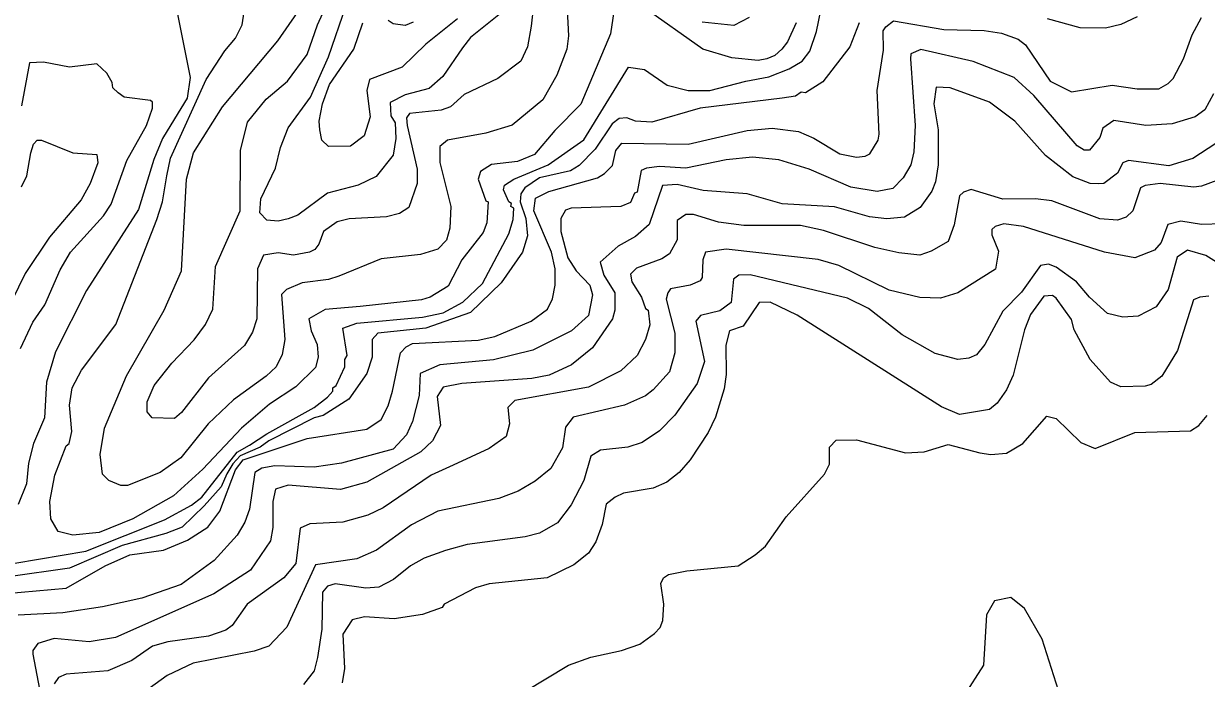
# Model space of a CAD drawing. Extents: x 423 to 448.8, y 7456.3 to 7484.
# Drawn here: x 440.341 to 442.015, y 7475.915 to 7476.842 of the extents above; entities that cross this region are included whole.
import ezdxf

# ---------------------------------------------------------------- set-up
doc = ezdxf.new("R2010")
doc.units = 0
doc.header["$LTSCALE"] = 0.032
doc.layers.add('1', color=7, linetype='Continuous', lineweight=25)
doc.layers.add('2', color=7, linetype='Continuous', lineweight=13)

msp = doc.modelspace()

# ---------------------------------------------------------------- linework, layer by layer
at = {"layer": '1'}
for points in [[(441.1106, 7476.8615), (441.1122, 7476.8244), (441.1098, 7476.8059), (441.0959, 7476.7687), (441.0758, 7476.7339), (441.0325, 7476.6983), (440.9954, 7476.6867), (440.9412, 7476.6767), (440.9304, 7476.6681), (440.9304, 7476.645), (440.9459, 7476.5831), (440.9443, 7476.5522), (440.9397, 7476.5351), (440.9273, 7476.5227), (440.9026, 7476.515), (440.8469, 7476.5088), (440.7873, 7476.4841), (440.7726, 7476.4794), (440.7355, 7476.4748), (440.713, 7476.4655), (440.7061, 7476.4585), (440.7107, 7476.3944), (440.7069, 7476.3735), (440.6983, 7476.3557), (440.6844, 7476.3425), (440.638, 7476.3093), (440.6024, 7476.2753), (440.5637, 7476.2273), (440.5344, 7476.2064), (440.488, 7476.1878), (440.4787, 7476.1878), (440.4617, 7476.1948), (440.4524, 7476.2041), (440.4493, 7476.232), (440.4555, 7476.2691), (440.4864, 7476.3433), (440.5398, 7476.4361), (440.5645, 7476.4918), (440.5715, 7476.6218), (440.5815, 7476.6589), (440.6226, 7476.7238), (440.7007, 7476.8174), (440.7285, 7476.8577)], [(441.3682, 7476.8507), (441.3465, 7476.8391), (441.3017, 7476.8437)], [(442.0256, 7476.7424), (442.0132, 7476.72), (441.9993, 7476.7099), (441.9668, 7476.6999), (441.9297, 7476.6976), (441.8841, 7476.7045), (441.8686, 7476.6937), (441.8647, 7476.6806), (441.85, 7476.6627), (441.8423, 7476.6627), (441.8323, 7476.6689), (441.7711, 7476.7401), (441.7433, 7476.7656), (441.6853, 7476.7881), (441.611, 7476.805), (441.5971, 7476.7989), (441.5963, 7476.7919), (441.6033, 7476.6976), (441.601, 7476.6604), (441.5971, 7476.6419), (441.5863, 7476.6233), (441.5716, 7476.6086), (441.5492, 7476.604), (441.512, 7476.6102), (441.4532, 7476.6357), (441.4099, 7476.6488), (441.3728, 7476.6527), (441.3357, 7476.6488)], [(441.3357, 7476.6488), (441.2785, 7476.6372), (441.2413, 7476.6396), (441.2228, 7476.6372), (441.215, 7476.6341), (441.2096, 7476.6032), (441.2057, 7476.6017), (441.2003, 7476.5885), (441.1864, 7476.5831), (441.116, 7476.5808), (441.1083, 7476.5777), (441.1013, 7476.5661), (441.1013, 7476.5475), (441.1114, 7476.5104), (441.123, 7476.4918), (441.1423, 7476.4717), (441.1462, 7476.4578), (441.1408, 7476.4284), (441.1168, 7476.4067), (441.0619, 7476.3796), (441.0062, 7476.3657), (440.9304, 7476.3588), (440.9025, 7476.3464), (440.901, 7476.3155), (440.8917, 7476.2784), (440.8832, 7476.2598), (440.8639, 7476.2396), (440.7912, 7476.2196), (440.7525, 7476.2141), (440.6968, 7476.2157), (440.6783, 7476.2126), (440.6682, 7476.2064), (440.6605, 7476.1546), (440.6542, 7476.136), (440.6434, 7476.1175), (440.6109, 7476.0819), (440.5638, 7476.0479), (440.5081, 7476.0285), (440.4524, 7476.0161), (440.3967, 7476.0076), (440.3333, 7476.0045)], [(442.0186, 7476.4562), (442.0062, 7476.4547), (441.997, 7476.4508), (441.9746, 7476.3789), (441.9521, 7476.3425), (441.9374, 7476.3309), (441.9289, 7476.3286), (441.8941, 7476.3278), (441.8794, 7476.334), (441.8508, 7476.3665), (441.8284, 7476.4083), (441.8245, 7476.423), (441.8029, 7476.4531), (441.7974, 7476.457), (441.7851, 7476.4562), (441.7665, 7476.43), (441.758, 7476.4083), (441.7418, 7476.3441), (441.7325, 7476.3232), (441.7193, 7476.3046), (441.7085, 7476.2954), (441.6659, 7476.2884), (441.6404, 7476.2992), (441.4362, 7476.4291), (441.3976, 7476.4477), (441.3821, 7476.447), (441.3596, 7476.4137), (441.3403, 7476.4067), (441.3349, 7476.3866), (441.3357, 7476.3449), (441.3326, 7476.3248), (441.3202, 7476.2845), (441.3101, 7476.2629), (441.2846, 7476.2242), (441.2691, 7476.2064), (441.2514, 7476.1925), (441.2321, 7476.184), (441.1903, 7476.177), (441.1786, 7476.1716), (441.1655, 7476.1615), (441.1601, 7476.1329), (441.1508, 7476.1082), (441.1407, 7476.0919), (441.1199, 7476.0757), (441.082, 7476.0571), (441, 7476.0486), (440.9807, 7476.0432), (440.9365, 7476.02), (440.9335, 7476.0154), (440.9057, 7476.0053), (440.8654, 7475.9991), (440.8237, 7476.0022), (440.8059, 7475.9976), (440.7927, 7475.9775), (440.795, 7475.9288), (440.7919, 7475.9086)]]:
    msp.add_lwpolyline(points, dxfattribs=at)
at = {"layer": '2'}
for points in [[(441.0696, 7476.9265), (441.0595, 7476.8383), (441.0542, 7476.809), (441.0448, 7476.7888), (441.0124, 7476.7641), (440.9644, 7476.7416), (440.9451, 7476.7238), (440.932, 7476.7192), (440.887, 7476.7146), (440.8832, 7476.7084), (440.884, 7476.6976), (440.8979, 7476.6357), (440.8979, 7476.6156), (440.8863, 7476.5815), (440.8732, 7476.573), (440.8546, 7476.5684), (440.802, 7476.5653), (440.785, 7476.5614), (440.7656, 7476.5475), (440.7587, 7476.5297), (440.7533, 7476.522), (440.7455, 7476.5181), (440.7231, 7476.5142), (440.7015, 7476.5173), (440.6806, 7476.5142), (440.6721, 7476.4949), (440.6713, 7476.4238), (440.6651, 7476.4052), (440.6535, 7476.3859), (440.6025, 7476.3402), (440.5645, 7476.2915), (440.5545, 7476.283), (440.5228, 7476.2838), (440.5158, 7476.2923), (440.5158, 7476.3062), (440.5259, 7476.3294), (440.5506, 7476.3611), (440.5823, 7476.3943), (440.5986, 7476.416), (440.6086, 7476.4377), (440.6125, 7476.498), (440.6473, 7476.5769), (440.6481, 7476.662), (440.6581, 7476.7022), (440.6844, 7476.7347), (440.7146, 7476.7602), (440.7424, 7476.7981), (440.7571, 7476.8399), (440.7803, 7476.8909)], [(440.3287, 7476.078), (440.4292, 7476.095), (440.5406, 7476.1391), (440.5785, 7476.16), (440.5932, 7476.1716), (440.6434, 7476.235), (440.6606, 7476.2451), (440.6852, 7476.2613), (440.7525, 7476.2985), (440.771, 7476.3131), (440.7788, 7476.3217), (440.7788, 7476.3263), (440.7834, 7476.3294), (440.7958, 7476.3557), (440.7958, 7476.3665), (440.7989, 7476.3719), (440.7927, 7476.4106), (440.8128, 7476.4176), (440.9057, 7476.4261), (440.935, 7476.4323), (440.9629, 7476.4477), (440.9907, 7476.474), (441.0279, 7476.5444), (441.034, 7476.5645), (441.0348, 7476.5808), (441.0309, 7476.5831), (441.0317, 7476.587), (441.0278, 7476.5893), (441.0201, 7476.6063), (441.0217, 7476.6132), (441.0348, 7476.6218), (441.0835, 7476.6418), (441.1338, 7476.6774), (441.1972, 7476.7803), (441.2197, 7476.7767), (441.2522, 7476.7548), (441.2816, 7476.7471), (441.3125, 7476.7471), (441.3635, 7476.7602), (441.396, 7476.7664), (441.4246, 7476.778), (441.4432, 7476.7888), (441.454, 7476.8027), (441.4633, 7476.8306), (441.4818, 7476.9203)], [(440.5537, 7476.8817), (440.5769, 7476.7656), (440.5723, 7476.7362), (440.5545, 7476.7069), (440.5374, 7476.679), (440.5251, 7476.6496)], [(441.1779, 7476.8685), (441.1717, 7476.8275), (441.1299, 7476.7277), (441.0928, 7476.6906), (441.0642, 7476.6565), (441.0402, 7476.6465), (441.0031, 7476.6426), (440.9876, 7476.6326), (440.9845, 7476.6218), (440.9953, 7476.5908), (440.9984, 7476.5893), (440.9969, 7476.5599), (440.9915, 7476.546), (440.9613, 7476.5073), (440.942, 7476.4702), (440.9165, 7476.4547), (440.9041, 7476.4508), (440.8175, 7476.4415), (440.768, 7476.4369), (440.7448, 7476.4238), (440.7479, 7476.4068), (440.7564, 7476.3874), (440.7579, 7476.3696), (440.754, 7476.3549), (440.7262, 7476.3278), (440.6891, 7476.3031), (440.6496, 7476.2691), (440.5947, 7476.211), (440.553, 7476.1731), (440.4957, 7476.1407), (440.4478, 7476.1213), (440.4106, 7476.1175), (440.3897, 7476.1229), (440.3797, 7476.1407), (440.3781, 7476.1654), (440.3851, 7476.2026), (440.4014, 7476.2443), (440.4052, 7476.2474), (440.4091, 7476.2644), (440.406, 7476.3016), (440.4098, 7476.3263), (440.423, 7476.3511), (440.4717, 7476.416), (440.5297, 7476.5645), (440.5374, 7476.5893), (440.5436, 7476.6264), (440.5491, 7476.6512), (440.5993, 7476.7625), (440.6256, 7476.8035), (440.6411, 7476.8213), (440.6504, 7476.8399), (440.6542, 7476.8646)], [(440.7711, 7476.6017), (440.7293, 7476.5707), (440.7154, 7476.5653), (440.7015, 7476.5622), (440.6852, 7476.5637), (440.6752, 7476.5738), (440.6767, 7476.5939), (440.6976, 7476.6372), (440.7045, 7476.6666), (440.7153, 7476.6945), (440.7471, 7476.7378), (440.7726, 7476.795), (440.7974, 7476.8677)], [(441.0255, 7476.8638), (440.9737, 7476.8221), (440.9621, 7476.8074), (440.9343, 7476.7672), (440.9149, 7476.7501), (440.8809, 7476.7409), (440.86, 7476.73), (440.8608, 7476.7115), (440.867, 7476.7014), (440.8677, 7476.679), (440.8639, 7476.6558), (440.8399, 7476.6256), (440.8144, 7476.6132), (440.7711, 7476.6017)], [(441.4347, 7476.843), (441.4223, 7476.8159), (441.4145, 7476.8058), (441.4045, 7476.7966), (441.3929, 7476.7919), (441.3806, 7476.7896), (441.3434, 7476.7935), (441.3024, 7476.8059), (441.2173, 7476.8662)], [(441.5236, 7476.843), (441.5105, 7476.809), (441.4726, 7476.7594), (441.4478, 7476.744), (441.4416, 7476.7447), (441.4339, 7476.7393), (441.4146, 7476.7362), (441.2986, 7476.7223), (441.2305, 7476.7022), (441.2073, 7476.7038), (441.1949, 7476.7084), (441.1841, 7476.7076), (441.174, 7476.6999), (441.15, 7476.6643), (441.1276, 7476.6411), (441.1152, 7476.6334), (441.0712, 7476.6233), (441.0503, 7476.6094), (441.0449, 7476.6009), (441.0441, 7476.5893), (441.0518, 7476.5661), (441.0542, 7476.5413), (441.0472, 7476.5181), (441.017, 7476.4748), (440.9737, 7476.433), (440.9103, 7476.4106), (440.8422, 7476.4036), (440.8345, 7476.3944), (440.8345, 7476.3696), (440.8267, 7476.3464), (440.8012, 7476.31), (440.7649, 7476.2868), (440.7525, 7476.2837), (440.6879, 7476.2511), (440.6756, 7476.2424), (440.6474, 7476.2298), (440.6371, 7476.2188), (440.6287, 7476.2045), (440.6204, 7476.1859), (440.5964, 7476.1592), (440.5653, 7476.1291), (440.5421, 7476.1198), (440.4803, 7476.1028), (440.406, 7476.0711), (440.3194, 7476.0587)], [(440.9551, 7476.8484), (440.9103, 7476.8128), (440.877, 7476.7803), (440.8306, 7476.7625), (440.8267, 7476.7471), (440.8314, 7476.71), (440.8229, 7476.6829), (440.8036, 7476.6682), (440.7726, 7476.6681), (440.7633, 7476.6767), (440.7602, 7476.6914), (440.7594, 7476.7038), (440.7641, 7476.7285), (440.7742, 7476.7556), (440.8082, 7476.8059), (440.8213, 7476.843)], [(440.8925, 7476.8437), (440.8809, 7476.8391), (440.8639, 7476.8414), (440.8569, 7476.8461)], [(440.8747, 7476.3758), (440.8825, 7476.3843), (440.8917, 7476.3889), (440.9845, 7476.3936), (441.0078, 7476.399), (441.0595, 7476.4206), (441.0828, 7476.4377), (441.0897, 7476.4524), (441.0936, 7476.4717), (441.0936, 7476.4949), (441.0882, 7476.5181), (441.0634, 7476.5769), (441.0657, 7476.5947), (441.0843, 7476.604), (441.1532, 7476.6233), (441.1632, 7476.6295), (441.1748, 7476.6411), (441.1794, 7476.662), (441.1879, 7476.6728), (441.2816, 7476.6713), (441.3651, 7476.6906), (441.4007, 7476.6937), (441.4378, 7476.689), (441.4595, 7476.6798), (441.4966, 7476.6573), (441.5198, 7476.6527), (441.5322, 7476.6542), (441.5391, 7476.6574), (441.5507, 7476.6767), (441.5523, 7476.6852), (441.5492, 7476.7471), (441.5584, 7476.8043), (441.5577, 7476.8314), (441.5615, 7476.8375), (441.5724, 7476.846), (441.6435, 7476.8337), (441.7008, 7476.8321), (441.7255, 7476.8283), (441.7487, 7476.8197), (441.7595, 7476.812), (441.7943, 7476.7602), (441.8245, 7476.7455), (441.8818, 7476.7548), (441.9173, 7476.7494), (441.9482, 7476.7494), (441.9614, 7476.7571), (441.9684, 7476.764), (441.9831, 7476.7919), (441.9954, 7476.826), (442.0086, 7476.8507)], [(441.8369, 7476.836), (441.7905, 7476.8484)], [(441.9173, 7476.8515), (441.8941, 7476.8406), (441.8725, 7476.8352), (441.8369, 7476.836)], [(440.3363, 7476.382), (440.3541, 7476.4191), (440.3712, 7476.4439), (440.3928, 7476.4934), (440.4075, 7476.5181), (440.4539, 7476.5699), (440.4647, 7476.5862), (440.4872, 7476.6481), (440.515, 7476.6976), (440.5236, 7476.7223), (440.5236, 7476.7308), (440.5204, 7476.7331), (440.4833, 7476.7378), (440.4748, 7476.7439), (440.4671, 7476.7509), (440.4663, 7476.7587), (440.4586, 7476.7718), (440.4446, 7476.7849), (440.406, 7476.7803), (440.3689, 7476.7873), (440.3495, 7476.7865), (440.3379, 7476.7254)], [(442.0287, 7476.672), (441.9962, 7476.6511), (441.9622, 7476.6403), (441.9049, 7476.648), (441.8972, 7476.6449), (441.8895, 7476.6303), (441.8701, 7476.6156), (441.8632, 7476.6148), (441.8508, 7476.6155), (441.8261, 7476.6248), (441.7874, 7476.655), (441.744, 7476.7037), (441.7085, 7476.7308), (441.6528, 7476.7509), (441.6327, 7476.7517), (441.6296, 7476.7285), (441.6358, 7476.6914), (441.6358, 7476.6419), (441.6319, 7476.6179), (441.6265, 7476.6048), (441.6103, 7476.5815), (441.5878, 7476.5676), (441.5631, 7476.5653), (441.5383, 7476.5684), (441.4888, 7476.5823), (441.4146, 7476.5869), (441.3651, 7476.6009), (441.3032, 7476.6055), (441.2661, 7476.614), (441.2452, 7476.6125), (441.2266, 7476.5575), (441.2073, 7476.5405), (441.1825, 7476.5266), (441.157, 7476.5042), (441.1624, 7476.4856), (441.1779, 7476.4609), (441.1779, 7476.4361), (441.1748, 7476.4238), (441.1462, 7476.3828), (441.1168, 7476.3588), (441.0851, 7476.3441), (441.0603, 7476.3394), (440.9613, 7476.3325), (440.935, 7476.3271), (440.9265, 7476.3139), (440.9311, 7476.2729), (440.9196, 7476.2513), (440.9033, 7476.2358), (440.8268, 7476.1925), (440.7896, 7476.1824), (440.7154, 7476.1886), (440.6976, 7476.1825), (440.6937, 7476.1654), (440.6937, 7476.1283), (440.6906, 7476.1097)], [(440.3379, 7476.6109), (440.3457, 7476.6264), (440.3511, 7476.6589), (440.3549, 7476.6712), (440.3603, 7476.6767), (440.3665, 7476.6767), (440.4106, 7476.6589), (440.4447, 7476.6566), (440.4462, 7476.6449), (440.4353, 7476.6156), (440.4222, 7476.5924), (440.3774, 7476.5397), (440.3433, 7476.4879), (440.2954, 7476.3913)], [(440.5251, 7476.6496), (440.5034, 7476.5785), (440.4299, 7476.464), (440.3859, 7476.3774), (440.3735, 7476.334), (440.3704, 7476.2837), (440.3549, 7476.2474), (440.348, 7476.2196), (440.3449, 7476.1902), (440.3333, 7476.1608)], [(442.0519, 7476.6279), (442.0086, 7476.6117), (441.9978, 7476.6102), (441.9498, 7476.6155), (441.9289, 7476.6125), (441.9219, 7476.6094), (441.9111, 7476.5769), (441.9019, 7476.5676), (441.8895, 7476.5637), (441.8647, 7476.5653), (441.7967, 7476.5908), (441.7735, 7476.5939), (441.7271, 7476.5931), (441.6822, 7476.607), (441.6714, 7476.6032), (441.666, 7476.5978), (441.6582, 7476.5568), (441.6497, 7476.5336), (441.6257, 7476.5196), (441.6095, 7476.5142), (441.5801, 7476.5173), (441.5461, 7476.5251), (441.4734, 7476.5491), (441.4409, 7476.556), (441.3604, 7476.556), (441.3249, 7476.5606), (441.2893, 7476.5715), (441.2785, 7476.5715), (441.2661, 7476.5629), (441.2661, 7476.5359), (441.2552, 7476.5158), (441.2444, 7476.5088), (441.2088, 7476.4957), (441.2003, 7476.4872), (441.2019, 7476.4764), (441.2158, 7476.4547), (441.2212, 7476.4384), (441.2251, 7476.4361), (441.2274, 7476.4152), (441.2212, 7476.3944), (441.2096, 7476.3719), (441.1864, 7476.3503), (441.1408, 7476.3271), (441.0363, 7476.3085), (441.0263, 7476.2985)], [(442.038, 7476.5583), (442.0086, 7476.5575), (441.9792, 7476.5622), (441.9606, 7476.5576), (441.9513, 7476.532), (441.942, 7476.5212), (441.9142, 7476.5104), (441.8709, 7476.5181), (441.7565, 7476.5545), (441.7286, 7476.5583), (441.7162, 7476.5545), (441.7116, 7476.5506), (441.7116, 7476.5429), (441.7209, 7476.5197), (441.717, 7476.4941), (441.6636, 7476.4609), (441.6389, 7476.4531), (441.6095, 7476.4539), (441.5662, 7476.4647), (441.495, 7476.4995), (441.4656, 7476.508), (441.3357, 7476.5227), (441.3063, 7476.5181), (441.3024, 7476.5073), (441.3017, 7476.4825), (441.2985, 7476.4779), (441.2846, 7476.4717), (441.2568, 7476.4663), (441.2529, 7476.4609), (441.2506, 7476.4516), (441.263, 7476.4037), (441.263, 7476.3758), (441.2552, 7476.3487), (441.232, 7476.3232), (441.2212, 7476.3147)], [(442.0395, 7476.498), (442.0148, 7476.5135), (441.9885, 7476.5212), (441.9738, 7476.5111), (441.9614, 7476.4655), (441.9444, 7476.4407), (441.9189, 7476.4276), (441.8972, 7476.4261), (441.8756, 7476.4315), (441.85, 7476.4547), (441.8315, 7476.4764), (441.8029, 7476.4972), (441.792, 7476.5011), (441.7804, 7476.4995), (441.7534, 7476.4616), (441.727, 7476.4346), (441.7015, 7476.3874), (441.6899, 7476.3727), (441.6791, 7476.368), (441.6636, 7476.3665), (441.6312, 7476.375), (441.5847, 7476.4013), (441.5368, 7476.4385), (441.5074, 7476.4531), (441.3697, 7476.4864), (441.3535, 7476.4856), (441.3457, 7476.4802), (441.3426, 7476.4469), (441.3264, 7476.4353), (441.2993, 7476.4284), (441.2924, 7476.4206), (441.3048, 7476.3634), (441.2947, 7476.3325), (441.263, 7476.2876), (441.2413, 7476.2652), (441.2166, 7476.2489), (441.1965, 7476.242), (441.1578, 7476.2381), (441.1439, 7476.2296), (441.1338, 7476.1948), (441.116, 7476.1607), (441.0967, 7476.1352), (441.0712, 7476.1206), (441.0511, 7476.1151), (440.9691, 7476.1043), (440.9381, 7476.0958), (440.9079, 7476.085), (440.8886, 7476.0742), (440.8646, 7476.0548), (440.8438, 7476.044), (440.8252, 7476.0424), (440.7819, 7476.0486), (440.771, 7476.0455), (440.7641, 7476.037), (440.7633, 7475.9844), (440.7571, 7475.9442), (440.7525, 7475.9256), (440.737, 7475.9063)], [(440.2946, 7476.0332), (440.4014, 7476.0424), (440.4562, 7476.0742), (440.4911, 7476.0896), (440.539, 7476.0966), (440.5731, 7476.1105), (440.6017, 7476.1291), (440.6187, 7476.1515), (440.6411, 7476.2103), (440.6519, 7476.2242), (440.7424, 7476.2544), (440.8267, 7476.2675), (440.8469, 7476.2814), (440.8569, 7476.3008), (440.8631, 7476.3217), (440.8747, 7476.3758)], [(441.2212, 7476.3147), (441.1918, 7476.3015), (441.1191, 7476.2845), (441.1083, 7476.2706), (441.1037, 7476.2412), (441.0874, 7476.2118), (441.065, 7476.194), (441.041, 7476.1801), (441.0139, 7476.1693), (440.9273, 7476.1515), (440.8902, 7476.1321), (440.8407, 7476.0966), (440.8128, 7476.0842), (440.754, 7476.0757), (440.7138, 7475.9875), (440.6883, 7475.9604), (440.6674, 7475.9535), (440.5808, 7475.9365), (440.5444, 7475.9187), (440.4965, 7475.8846)], [(441.0263, 7476.2985), (441.0286, 7476.2753), (441.024, 7476.2575), (441, 7476.2404), (440.949, 7476.2165), (440.918, 7476.2026), (440.85, 7476.1561), (440.8283, 7476.1461), (440.7927, 7476.136), (440.7463, 7476.1337), (440.7324, 7476.1275), (440.7262, 7476.0773), (440.7092, 7476.0571), (440.6574, 7476.02), (440.6364, 7475.9898), (440.6272, 7475.9829), (440.6025, 7475.9744), (440.5452, 7475.9666), (440.5235, 7475.9604), (440.4942, 7475.9403), (440.4601, 7475.9257), (440.4014, 7475.921), (440.3905, 7475.9163), (440.3843, 7475.9071)], [(441.2343, 7475.9783), (441.2421, 7475.9867), (441.246, 7475.9968), (441.2475, 7476.02), (441.2429, 7476.0494), (441.2467, 7476.0571), (441.2537, 7476.0617), (441.28, 7476.0672), (441.3527, 7476.0741), (441.3767, 7476.0896), (441.3914, 7476.102), (441.4207, 7476.1437), (441.4749, 7476.2041), (441.4818, 7476.218), (441.4818, 7476.242), (441.4911, 7476.2521), (441.5198, 7476.2528), (441.5894, 7476.2342), (441.6157, 7476.2358), (441.6497, 7476.2458), (441.6946, 7476.2342), (441.7101, 7476.2319), (441.7325, 7476.2335), (441.7557, 7476.2474), (441.7897, 7476.2861), (441.8029, 7476.283), (441.8376, 7476.249), (441.8578, 7476.2404), (441.9142, 7476.2629), (441.9931, 7476.2652), (442.0047, 7476.2729), (442.0163, 7476.2868)], [(440.6906, 7476.1097), (440.662, 7476.068), (440.6102, 7476.0347), (440.471, 7475.9728), (440.4338, 7475.9666), (440.3843, 7475.9713), (440.3611, 7475.9643), (440.3541, 7475.9543), (440.3541, 7475.9489), (440.3634, 7475.8994), (440.3611, 7475.8622), (440.3425, 7475.822), (440.3069, 7475.7717)], [(441.8059, 7475.8978), (441.7828, 7475.9705), (441.758, 7476.0138), (441.7386, 7476.0293), (441.7154, 7476.0246), (441.7039, 7476.0046), (441.7, 7475.9334), (441.6721, 7475.8901)], [(441.0503, 7475.8962), (441.1121, 7475.9334), (441.1439, 7475.945), (441.1872, 7475.9542), (441.2135, 7475.9635), (441.2343, 7475.9783)]]:
    msp.add_lwpolyline(points, dxfattribs=at)

doc.saveas('drawing.dxf')
